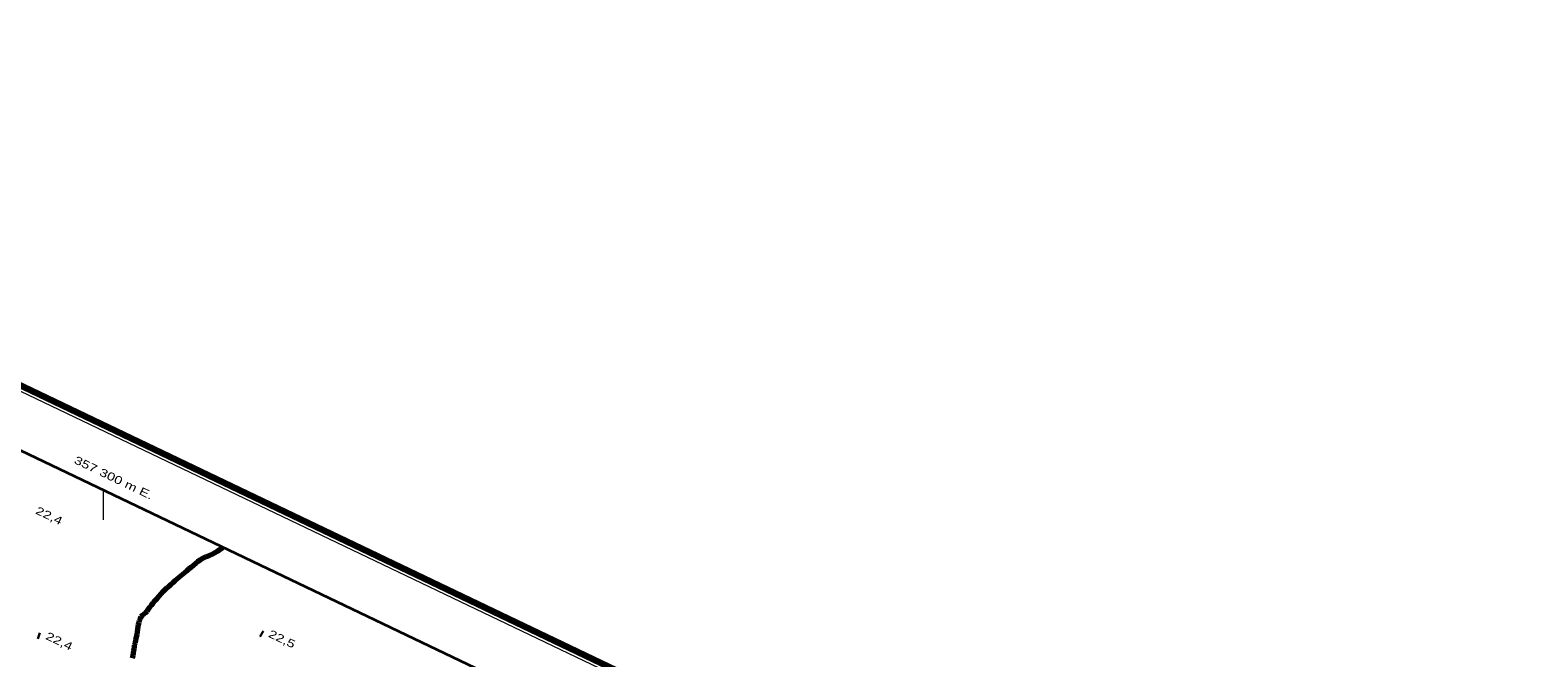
# Model space of a CAD drawing. Extents: x 356765 to 358572, y 5103174 to 5104650.
# Drawn here: x 357286.2 to 357569.6, y 5104531.6 to 5104649.7 of the extents above; entities that cross this region are included whole.
import ezdxf
from ezdxf.enums import TextEntityAlignment as Align

# ---------------------------------------------------------------- set-up
doc = ezdxf.new("R2010")
doc.units = 0
doc.header["$LTSCALE"] = 0.6
doc.linetypes.add('LONG_DASHED', pattern=[7.5, 6, -1.5])
for name, color, linetype, lineweight in [('22', 7, 'Continuous', 35), ('3', 7, 'Continuous', 140), ('60', 7, 'Continuous', 13), ('61', 7, 'Continuous', 13)]:
    doc.layers.add(name, color=color, linetype=linetype, lineweight=lineweight)

msp = doc.modelspace()

# ---------------------------------------------------------------- linework, layer by layer
at = {"layer": '22', "linetype": 'LONG_DASHED', "lineweight": 70}
msp.add_lwpolyline([(357305.48, 5104531.58), (357305.59, 5104532.08), (357305.68, 5104532.55), (357305.74, 5104533.05), (357305.83, 5104533.51), (357305.83, 5104534.01), (357306.01, 5104534.5), (357306.1, 5104535.01), (357306.22, 5104535.54), (357306.33, 5104536.05), (357306.44, 5104536.55), (357306.5, 5104537.04), (357306.55, 5104537.48), (357306.61, 5104537.9), (357306.7, 5104538.3), (357306.82, 5104538.7), (357306.95, 5104539.08), (357307.12, 5104539.44), (357307.38, 5104539.69), (357307.69, 5104539.91), (357307.98, 5104540.18), (357308.24, 5104540.46), (357308.48, 5104540.82), (357308.76, 5104541.18), (357309.05, 5104541.59), (357309.38, 5104542.01), (357309.74, 5104542.42), (357310.09, 5104542.84), (357310.47, 5104543.26), (357310.86, 5104543.69), (357311.26, 5104544.11), (357311.64, 5104544.51), (357312, 5104544.86), (357312.36, 5104545.16), (357312.74, 5104545.5), (357313.12, 5104545.83), (357313.52, 5104546.17), (357313.89, 5104546.51), (357314.25, 5104546.83), (357314.6, 5104547.15), (357314.93, 5104547.42), (357315.3, 5104547.7), (357315.69, 5104548.04), (357316.09, 5104548.38), (357316.51, 5104548.73), (357316.94, 5104549.09), (357317.36, 5104549.46), (357317.78, 5104549.8), (357318.18, 5104550.09), (357318.57, 5104550.33), (357318.96, 5104550.55), (357319.33, 5104550.7), (357319.73, 5104550.84), (357320.16, 5104551.01), (357320.57, 5104551.22), (357321.02, 5104551.47), (357321.46, 5104551.72), (357321.88, 5104552), (357322.28, 5104552.29), (357322.46, 5104552.42), (357322.47, 5104552.42)], dxfattribs=at)
at = {"layer": '3'}
for p, q in [((357287.71, 5104535.87), (357288.07, 5104535.7)), ((357329.57, 5104536.29), (357329.93, 5104536.12))]:
    msp.add_line(p, q, dxfattribs=at)
at = {"layer": '60', "lineweight": 158}
msp.add_lwpolyline([(356765.24, 5103856.84), (358192.2, 5103173.84), (358571.69, 5103966.7), (357144.73, 5104649.7)], close=True, dxfattribs=at)
at = {"layer": '60'}
msp.add_lwpolyline([(356766.57, 5103857.31), (358191.72, 5103175.17), (358570.35, 5103966.23), (357145.2, 5104648.37)], close=True, dxfattribs=at)
at = {"layer": '60', "lineweight": 35}
msp.add_lwpolyline([(356779.89, 5103862.01), (357952.48, 5103300.77), (358322.47, 5104073.79), (357149.88, 5104635.03)], close=True, dxfattribs=at)
at = {"layer": '61'}
msp.add_line((357300, 5104557.63), (357300, 5104563.18), dxfattribs=at)

# ---------------------------------------------------------------- texts
at = {"layer": '3', "width": 1.35}
for s, p in [('22,4   ', (357287.11, 5104558.84)), ('22,4   ', (357289.01, 5104535.24)), ('22,5   ', (357330.87, 5104535.66))]:
    msp.add_text(s, height=1.5, rotation=334.619, dxfattribs=at).set_placement(p)
at = {"layer": '61', "width": 1.35}
msp.add_text(' 357 300 m E.', height=1.5, rotation=334.42, dxfattribs=at).set_placement((357301.2712, 5104565.012), align=Align.CENTER)

doc.saveas('drawing.dxf')
